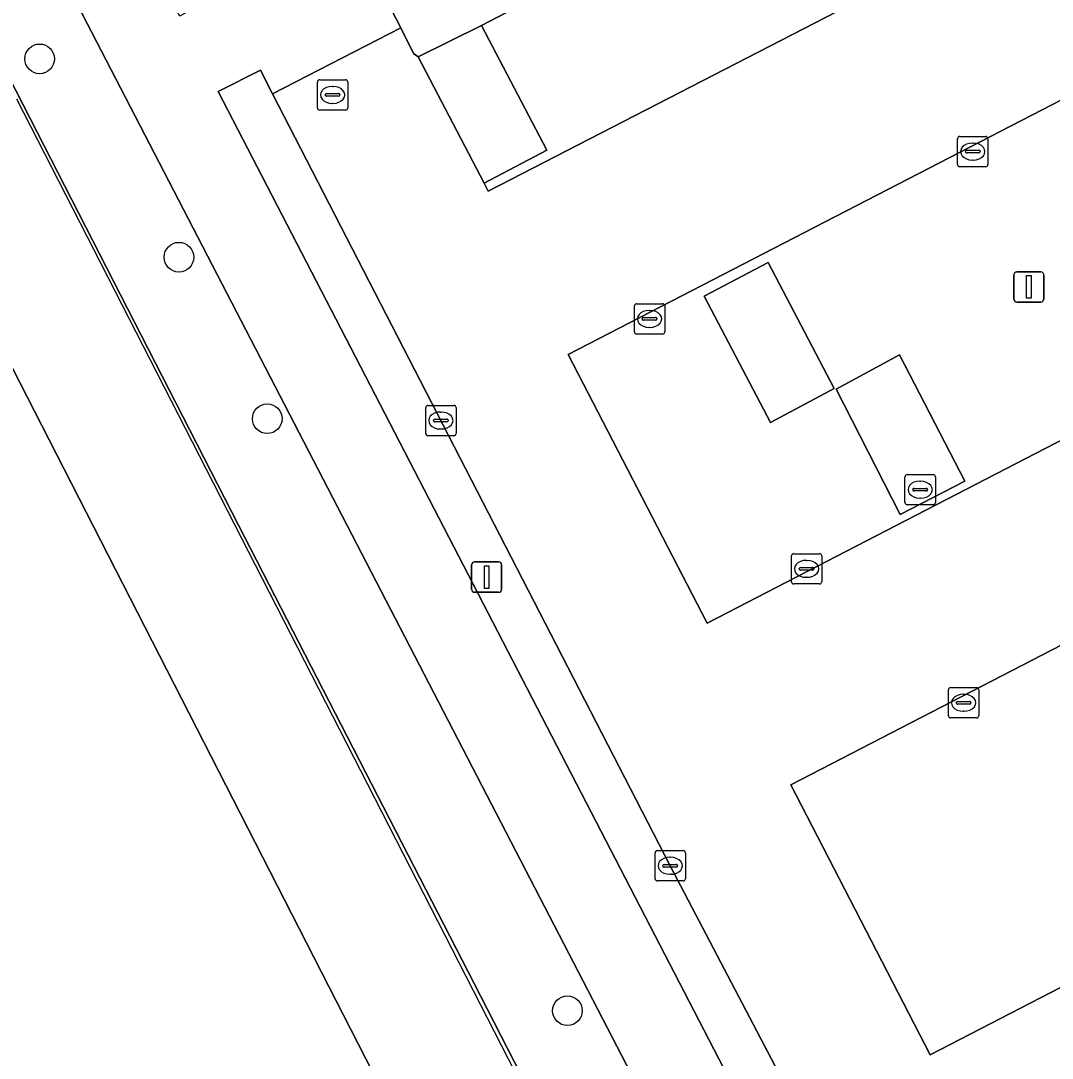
# Model space of a CAD drawing. Extents: x 158835 to 160077, y 386387 to 387778.
# Drawn here: x 159306.2 to 159340.22, y 387211.29 to 387245.51 of the extents above; entities that cross this region are included whole.
import ezdxf

# ---------------------------------------------------------------- set-up
doc = ezdxf.new("R2010")
doc.units = 0
for name, color, linetype in [('IMGEO_Boom', 7, 'Continuous'), ('IMGEO_Groenvoorziening', 7, 'Continuous'), ('IMGEO_Hek', 7, 'Continuous'), ('IMGEO_Kolk', 7, 'Continuous'), ('IMGEO_Lichtmast', 7, 'Continuous'), ('IMGEO_Parkeervlak_gesloten', 7, 'Continuous'), ('IMGEO_Rijbaan_lokaal_open', 7, 'Continuous'), ('IMGEO_Rioolput', 7, 'Continuous'), ('IMGEO_Voetpad_open', 7, 'Continuous')]:
    doc.layers.add(name, color=color, linetype=linetype)

msp = doc.modelspace()

# ---------------------------------------------------------------- linework, layer by layer
at = {"layer": 'IMGEO_Boom'}
for centre in [(159306.825, 387244.256), (159311.42, 387237.714), (159314.331, 387232.387), (159324.229, 387212.861)]:
    msp.add_circle(centre, 0.489, dxfattribs=at)
at = {"layer": 'IMGEO_Groenvoorziening'}
for points in [[(159237.165, 387396.989), (159230.131, 387408.371), (159227.803, 387412.211), (159226.951, 387411.77), (159229.125, 387404.681), (159224.455, 387402.271), (159271.699, 387310.319), (159271.703, 387310.31), (159276.356, 387301.217), (159295.312, 387264.167), (159306.516, 387242.289), (159313.385, 387228.876), (159321.155, 387213.758), (159327.084, 387202.207), (159330.759, 387195.12), (159332.797, 387196.162)], [(159333.203, 387197.512), (159331.104, 387201.568), (159307.121, 387247.899)]]:
    msp.add_lwpolyline(points, dxfattribs=at)
for points in [[(159272.214, 387299.953), (159208.831, 387267.369), (159258.877, 387169.794), (159281.332, 387181.323), (159299.979, 387190.897), (159322.176, 387202.294)], [(159356.935, 387266.184), (159318.265, 387246.186), (159318.731, 387245.283), (159319.151, 387244.437), (159319.308, 387244.327), (159321.401, 387245.361), (159355.697, 387263.204), (159357.915, 387264.279)], [(159321.401, 387245.361), (159319.308, 387244.327), (159321.482, 387240.16), (159323.551, 387241.24)], [(159314.104, 387243.882), (159312.717, 387243.178), (159333.585, 387202.844), (159334.99, 387203.567), (159327.62, 387217.64), (159314.506, 387243.102)], [(159330.855, 387237.541), (159328.736, 387236.424), (159330.931, 387232.259), (159333.025, 387233.381)], [(159335.208, 387229.224), (159337.337, 387230.33), (159335.176, 387234.489), (159333.091, 387233.366)]]:
    msp.add_lwpolyline(points, close=True, dxfattribs=at)
at = {"layer": 'IMGEO_Hek'}
msp.add_lwpolyline([(159325.643, 387195.34), (159329.46, 387197.248), (159306.068, 387242.925)], dxfattribs=at)
at = {"layer": 'IMGEO_Kolk'}
for p, q in [((159337.172, 387241.697), (159338.024, 387241.697)), ((159337.097, 387240.771), (159337.097, 387241.623)), ((159337.585, 387241.477), (159337.61, 387241.477)), ((159338.098, 387241.623), (159338.098, 387240.771)), ((159337.356, 387241.191), (159337.356, 387241.203)), ((159337.794, 387241.154), (159337.396, 387241.154)), ((159337.399, 387241.24), (159337.797, 387241.24)), ((159337.84, 387241.203), (159337.84, 387241.191)), ((159338.024, 387240.697), (159337.172, 387240.697)), ((159337.608, 387240.917), (159337.583, 387240.917)), ((159326.513, 387236.179), (159327.365, 387236.179)), ((159326.438, 387235.253), (159326.438, 387236.105)), ((159326.926, 387235.959), (159326.951, 387235.959)), ((159327.439, 387236.105), (159327.439, 387235.253)), ((159326.697, 387235.673), (159326.697, 387235.685)), ((159327.135, 387235.636), (159326.737, 387235.636)), ((159326.74, 387235.722), (159327.138, 387235.722)), ((159327.181, 387235.685), (159327.181, 387235.673)), ((159327.365, 387235.179), (159326.513, 387235.179)), ((159326.949, 387235.399), (159326.924, 387235.399)), ((159319.555, 387231.901), (159319.555, 387232.753)), ((159319.63, 387232.827), (159320.482, 387232.827)), ((159320.556, 387232.753), (159320.556, 387231.901)), ((159320.043, 387232.607), (159320.068, 387232.607)), ((159319.814, 387232.321), (159319.814, 387232.333)), ((159320.252, 387232.284), (159319.854, 387232.284)), ((159319.857, 387232.37), (159320.255, 387232.37)), ((159320.298, 387232.333), (159320.298, 387232.321)), ((159320.482, 387231.827), (159319.63, 387231.827)), ((159320.066, 387232.047), (159320.041, 387232.047)), ((159331.616, 387227.009), (159331.616, 387227.861)), ((159331.691, 387227.935), (159332.543, 387227.935)), ((159332.104, 387227.715), (159332.129, 387227.715)), ((159332.617, 387227.861), (159332.617, 387227.009)), ((159331.875, 387227.429), (159331.875, 387227.441)), ((159332.313, 387227.392), (159331.915, 387227.392)), ((159331.918, 387227.478), (159332.316, 387227.478)), ((159332.359, 387227.441), (159332.359, 387227.429)), ((159332.543, 387226.935), (159331.691, 387226.935)), ((159332.127, 387227.155), (159332.102, 387227.155)), ((159336.869, 387223.518), (159337.721, 387223.518)), ((159336.794, 387222.592), (159336.794, 387223.444)), ((159337.282, 387223.298), (159337.307, 387223.298)), ((159337.795, 387223.444), (159337.795, 387222.592)), ((159337.053, 387223.012), (159337.053, 387223.024)), ((159337.491, 387222.975), (159337.093, 387222.975)), ((159337.096, 387223.061), (159337.494, 387223.061)), ((159337.537, 387223.024), (159337.537, 387223.012)), ((159337.721, 387222.518), (159336.869, 387222.518)), ((159337.305, 387222.738), (159337.28, 387222.738)), ((159327.119, 387217.214), (159327.119, 387218.066)), ((159327.194, 387218.14), (159328.046, 387218.14)), ((159328.12, 387218.066), (159328.12, 387217.214)), ((159327.607, 387217.92), (159327.632, 387217.92)), ((159327.378, 387217.634), (159327.378, 387217.646)), ((159327.816, 387217.597), (159327.418, 387217.597)), ((159327.421, 387217.683), (159327.819, 387217.683)), ((159327.63, 387217.36), (159327.605, 387217.36)), ((159327.862, 387217.646), (159327.862, 387217.634)), ((159328.046, 387217.14), (159327.194, 387217.14))]:
    msp.add_line(p, q, dxfattribs=at)
for points in [[(159337.172, 387241.697), (159338.024, 387241.697)], [(159337.097, 387240.771), (159337.097, 387241.623)], [(159338.098, 387241.623), (159338.098, 387240.771)], [(159338.024, 387240.697), (159337.172, 387240.697)], [(159326.513, 387236.179), (159327.365, 387236.179)], [(159326.438, 387235.253), (159326.438, 387236.105)], [(159327.439, 387236.105), (159327.439, 387235.253)], [(159327.365, 387235.179), (159326.513, 387235.179)], [(159319.555, 387231.901), (159319.555, 387232.753)], [(159319.63, 387232.827), (159320.482, 387232.827)], [(159320.556, 387232.753), (159320.556, 387231.901)], [(159320.482, 387231.827), (159319.63, 387231.827)], [(159331.616, 387227.009), (159331.616, 387227.861)], [(159331.691, 387227.935), (159332.543, 387227.935)], [(159332.617, 387227.861), (159332.617, 387227.009)], [(159332.543, 387226.935), (159331.691, 387226.935)], [(159336.869, 387223.518), (159337.721, 387223.518)], [(159336.794, 387222.592), (159336.794, 387223.444)], [(159337.795, 387223.444), (159337.795, 387222.592)], [(159337.721, 387222.518), (159336.869, 387222.518)], [(159327.119, 387217.214), (159327.119, 387218.066)], [(159327.194, 387218.14), (159328.046, 387218.14)], [(159328.12, 387218.066), (159328.12, 387217.214)], [(159328.046, 387217.14), (159327.194, 387217.14)]]:
    msp.add_lwpolyline(points, dxfattribs=at)
for centre, radius, start, end in [((159337.174, 387241.621), 0.0765, 91.552, 178.448), ((159337.174, 387241.621), 0.0765, 91.552, 178.448), ((159338.022, 387241.621), 0.0765, 1.552, 88.448), ((159338.022, 387241.621), 0.0765, 1.552, 88.448), ((159337.396, 387241.2), 0.0403, 85.8775, 175.7526), ((159337.393, 387241.19), 0.0366, 178.938, 274.7102), ((159337.797, 387241.197), 0.043, 264.8664, 352.4533), ((159337.801, 387241.202), 0.0386, 1.7309, 96.639), ((159337.174, 387240.773), 0.0765, 181.552, 268.448), ((159337.174, 387240.773), 0.0765, 181.552, 268.448), ((159338.022, 387240.773), 0.0765, 271.552, 358.448), ((159338.022, 387240.773), 0.0765, 271.552, 358.448), ((159326.515, 387236.103), 0.0765, 91.552, 178.448), ((159326.515, 387236.103), 0.0765, 91.552, 178.448), ((159327.363, 387236.103), 0.0765, 1.552, 88.448), ((159327.363, 387236.103), 0.0765, 1.552, 88.448), ((159326.737, 387235.682), 0.0403, 85.8775, 175.7526), ((159326.734, 387235.672), 0.0366, 178.938, 274.7102), ((159327.138, 387235.679), 0.043, 264.8664, 352.4533), ((159327.142, 387235.684), 0.0386, 1.7309, 96.639), ((159326.515, 387235.255), 0.0765, 181.552, 268.448), ((159326.515, 387235.255), 0.0765, 181.552, 268.448), ((159327.363, 387235.255), 0.0765, 271.552, 358.448), ((159327.363, 387235.255), 0.0765, 271.552, 358.448), ((159319.632, 387232.751), 0.0765, 91.552, 178.448), ((159319.632, 387232.751), 0.0765, 91.552, 178.448), ((159320.48, 387232.751), 0.0765, 1.552, 88.448), ((159320.48, 387232.751), 0.0765, 1.552, 88.448), ((159319.854, 387232.33), 0.0403, 85.8775, 175.7526), ((159319.851, 387232.32), 0.0366, 178.938, 274.7102), ((159320.255, 387232.327), 0.043, 264.8664, 352.4533), ((159320.259, 387232.332), 0.0386, 1.7309, 96.639), ((159319.632, 387231.903), 0.0765, 181.552, 268.448), ((159319.632, 387231.903), 0.0765, 181.552, 268.448), ((159320.48, 387231.903), 0.0765, 271.552, 358.448), ((159320.48, 387231.903), 0.0765, 271.552, 358.448), ((159331.693, 387227.859), 0.0765, 91.552, 178.448), ((159331.693, 387227.859), 0.0765, 91.552, 178.448), ((159332.541, 387227.859), 0.0765, 1.552, 88.448), ((159332.541, 387227.859), 0.0765, 1.552, 88.448), ((159331.915, 387227.438), 0.0403, 85.8775, 175.7526), ((159331.912, 387227.428), 0.0366, 178.938, 274.7102), ((159332.316, 387227.435), 0.043, 264.8664, 352.4533), ((159332.32, 387227.44), 0.0386, 1.7309, 96.639), ((159331.693, 387227.011), 0.0765, 181.552, 268.448), ((159331.693, 387227.011), 0.0765, 181.552, 268.448), ((159332.541, 387227.011), 0.0765, 271.552, 358.448), ((159332.541, 387227.011), 0.0765, 271.552, 358.448), ((159336.871, 387223.442), 0.0765, 91.552, 178.448), ((159336.871, 387223.442), 0.0765, 91.552, 178.448), ((159337.719, 387223.442), 0.0765, 1.552, 88.448), ((159337.719, 387223.442), 0.0765, 1.552, 88.448), ((159337.093, 387223.021), 0.0403, 85.8775, 175.7526), ((159337.09, 387223.011), 0.0366, 178.938, 274.7102), ((159337.494, 387223.018), 0.043, 264.8664, 352.4533), ((159337.498, 387223.023), 0.0386, 1.7309, 96.639), ((159336.871, 387222.594), 0.0765, 181.552, 268.448), ((159336.871, 387222.594), 0.0765, 181.552, 268.448), ((159337.719, 387222.594), 0.0765, 271.552, 358.448), ((159337.719, 387222.594), 0.0765, 271.552, 358.448), ((159327.196, 387218.064), 0.0765, 91.552, 178.448), ((159327.196, 387218.064), 0.0765, 91.552, 178.448), ((159328.044, 387218.064), 0.0765, 1.552, 88.448), ((159328.044, 387218.064), 0.0765, 1.552, 88.448), ((159327.418, 387217.643), 0.0403, 85.8775, 175.7526), ((159327.415, 387217.633), 0.0366, 178.938, 274.7102), ((159327.819, 387217.64), 0.043, 264.8664, 352.4533), ((159327.823, 387217.645), 0.0386, 1.7309, 96.639), ((159327.196, 387217.216), 0.0765, 181.552, 268.448), ((159327.196, 387217.216), 0.0765, 181.552, 268.448), ((159328.044, 387217.216), 0.0765, 271.552, 358.448), ((159328.044, 387217.216), 0.0765, 271.552, 358.448)]:
    msp.add_arc(centre, radius, start, end, dxfattribs=at)
for centre, major_axis, ratio, start_param, end_param in [((159337.584, 387241.197), (-0.387, 0.002), 0.722429, 4.712389, 7.853982), ((159337.609, 387241.197), (-0.39, 0.002), 0.717154, 1.570796, 4.712389), ((159326.925, 387235.679), (-0.387, 0.002), 0.722429, 4.712389, 7.853982), ((159326.95, 387235.679), (-0.39, 0.002), 0.717154, 1.570796, 4.712389), ((159320.042, 387232.327), (-0.387, 0.002), 0.722429, 4.712389, 7.853982), ((159320.067, 387232.327), (-0.39, 0.002), 0.717154, 1.570796, 4.712389), ((159332.103, 387227.435), (-0.387, 0.002), 0.722429, 4.712389, 7.853982), ((159332.128, 387227.435), (-0.39, 0.002), 0.717154, 1.570796, 4.712389), ((159337.281, 387223.018), (-0.387, 0.002), 0.722429, 4.712389, 7.853982), ((159337.306, 387223.018), (-0.39, 0.002), 0.717154, 1.570796, 4.712389), ((159327.606, 387217.64), (-0.387, 0.002), 0.722429, 4.712389, 7.853982), ((159327.631, 387217.64), (-0.39, 0.002), 0.717154, 1.570796, 4.712389)]:
    msp.add_ellipse(centre, major_axis=major_axis, ratio=ratio, start_param=start_param, end_param=end_param, dxfattribs=at)
at = {"layer": 'IMGEO_Lichtmast'}
for p, q in [((159339.052, 387237.232), (159339.842, 387237.232)), ((159339.842, 387237.232), (159339.052, 387237.232)), ((159338.952, 387236.332), (159338.952, 387237.132)), ((159338.952, 387237.132), (159338.952, 387236.332)), ((159339.942, 387237.132), (159339.942, 387236.332)), ((159339.942, 387236.332), (159339.942, 387237.132)), ((159339.842, 387236.232), (159339.052, 387236.232)), ((159339.052, 387236.232), (159339.842, 387236.232)), ((159321.17, 387227.663), (159321.96, 387227.663)), ((159321.96, 387227.663), (159321.17, 387227.663)), ((159321.07, 387226.763), (159321.07, 387227.563)), ((159321.07, 387227.563), (159321.07, 387226.763)), ((159322.06, 387227.563), (159322.06, 387226.763)), ((159322.06, 387226.763), (159322.06, 387227.563)), ((159321.96, 387226.663), (159321.17, 387226.663)), ((159321.17, 387226.663), (159321.96, 387226.663))]:
    msp.add_line(p, q, dxfattribs=at)
for points in [[(159339.372, 387237.107), (159339.522, 387237.107), (159339.522, 387236.357), (159339.372, 387236.357), (159339.372, 387237.107)], [(159321.49, 387227.538), (159321.64, 387227.538), (159321.64, 387226.788), (159321.49, 387226.788), (159321.49, 387227.538)]]:
    msp.add_lwpolyline(points, dxfattribs=at)
for centre, start, end in [((159339.052, 387237.132), 90, 180), ((159339.052, 387237.132), 90, 180), ((159339.842, 387237.132), 0, 90), ((159339.842, 387237.132), 360, 90), ((159339.052, 387236.332), 180, 270), ((159339.052, 387236.332), 180, 270), ((159339.842, 387236.332), 270, 0), ((159339.842, 387236.332), 270, 0), ((159321.17, 387227.563), 90, 180), ((159321.17, 387227.563), 90, 180), ((159321.96, 387227.563), 0, 90), ((159321.96, 387227.563), 360, 90), ((159321.17, 387226.763), 180, 270), ((159321.17, 387226.763), 180, 270), ((159321.96, 387226.763), 270, 0), ((159321.96, 387226.763), 270, 0)]:
    msp.add_arc(centre, 0.1, start, end, dxfattribs=at)
at = {"layer": 'IMGEO_Parkeervlak_gesloten'}
for points in [[(159360.184, 387259.865), (159360.048, 387260.127), (159357.894, 387259.001), (159355.697, 387263.204), (159321.401, 387245.361), (159323.551, 387241.24), (159321.482, 387240.16), (159321.62, 387239.895), (159341.301, 387250.044)], [(159367.571, 387245.663), (159362.971, 387254.506), (159324.259, 387234.502), (159328.835, 387225.647)], [(159374.968, 387231.442), (159370.343, 387240.333), (159331.594, 387220.309), (159336.194, 387211.406)], [(159333.025, 387233.381), (159330.931, 387232.259), (159328.736, 387236.424), (159330.855, 387237.541)], [(159337.337, 387230.33), (159335.208, 387229.224), (159333.091, 387233.366), (159335.176, 387234.489)]]:
    msp.add_lwpolyline(points, close=True, dxfattribs=at)
at = {"layer": 'IMGEO_Rijbaan_lokaal_open'}
msp.add_lwpolyline([(159377.723, 387226.145), (159374.968, 387231.442), (159336.194, 387211.406), (159331.594, 387220.309), (159370.343, 387240.333), (159367.571, 387245.663), (159328.835, 387225.647), (159324.259, 387234.502), (159362.971, 387254.506), (159360.184, 387259.865), (159341.301, 387250.044), (159321.62, 387239.895), (159321.482, 387240.16), (159319.308, 387244.327), (159319.151, 387244.437), (159318.731, 387245.283), (159314.506, 387243.102), (159327.62, 387217.64), (159334.99, 387203.567), (159335.046, 387203.46), (159340.35, 387206.18)], dxfattribs=at)
at = {"layer": 'IMGEO_Rioolput'}
for p, q in [((159315.986, 387242.64), (159315.986, 387243.492)), ((159316.061, 387243.566), (159316.913, 387243.566)), ((159316.987, 387243.492), (159316.987, 387242.64)), ((159316.245, 387243.06), (159316.245, 387243.072)), ((159316.683, 387243.023), (159316.285, 387243.023)), ((159316.288, 387243.109), (159316.686, 387243.109)), ((159316.474, 387243.346), (159316.499, 387243.346)), ((159316.729, 387243.072), (159316.729, 387243.06)), ((159316.497, 387242.786), (159316.472, 387242.786)), ((159316.913, 387242.566), (159316.061, 387242.566)), ((159335.362, 387229.62), (159335.362, 387230.472)), ((159335.437, 387230.546), (159336.289, 387230.546)), ((159336.363, 387230.472), (159336.363, 387229.62)), ((159335.621, 387230.04), (159335.621, 387230.052)), ((159335.664, 387230.089), (159336.062, 387230.089)), ((159335.85, 387230.326), (159335.875, 387230.326)), ((159336.105, 387230.052), (159336.105, 387230.04)), ((159336.059, 387230.003), (159335.661, 387230.003)), ((159335.873, 387229.766), (159335.848, 387229.766)), ((159336.289, 387229.546), (159335.437, 387229.546))]:
    msp.add_line(p, q, dxfattribs=at)
for points in [[(159315.986, 387242.64), (159315.986, 387243.492)], [(159316.061, 387243.566), (159316.913, 387243.566)], [(159316.987, 387243.492), (159316.987, 387242.64)], [(159316.913, 387242.566), (159316.061, 387242.566)], [(159335.362, 387229.62), (159335.362, 387230.472)], [(159335.437, 387230.546), (159336.289, 387230.546)], [(159336.363, 387230.472), (159336.363, 387229.62)], [(159336.289, 387229.546), (159335.437, 387229.546)]]:
    msp.add_lwpolyline(points, dxfattribs=at)
for centre, radius, start, end in [((159316.063, 387243.49), 0.0765, 91.552, 178.448), ((159316.063, 387243.49), 0.0765, 91.552, 178.448), ((159316.911, 387243.49), 0.0765, 1.552, 88.448), ((159316.911, 387243.49), 0.0765, 1.552, 88.448), ((159316.285, 387243.069), 0.0403, 85.8775, 175.7526), ((159316.282, 387243.059), 0.0366, 178.938, 274.7102), ((159316.686, 387243.066), 0.043, 264.8664, 352.4533), ((159316.69, 387243.071), 0.0386, 1.7309, 96.639), ((159316.063, 387242.642), 0.0765, 181.552, 268.448), ((159316.063, 387242.642), 0.0765, 181.552, 268.448), ((159316.911, 387242.642), 0.0765, 271.552, 358.448), ((159316.911, 387242.642), 0.0765, 271.552, 358.448), ((159335.439, 387230.47), 0.0765, 91.552, 178.448), ((159335.439, 387230.47), 0.0765, 91.552, 178.448), ((159336.287, 387230.47), 0.0765, 1.552, 88.448), ((159336.287, 387230.47), 0.0765, 1.552, 88.448), ((159335.661, 387230.049), 0.0403, 85.8775, 175.7526), ((159335.658, 387230.039), 0.0366, 178.938, 274.7102), ((159336.062, 387230.046), 0.043, 264.8664, 352.4533), ((159336.066, 387230.051), 0.0386, 1.7309, 96.639), ((159335.439, 387229.622), 0.0765, 181.552, 268.448), ((159335.439, 387229.622), 0.0765, 181.552, 268.448), ((159336.287, 387229.622), 0.0765, 271.552, 358.448), ((159336.287, 387229.622), 0.0765, 271.552, 358.448)]:
    msp.add_arc(centre, radius, start, end, dxfattribs=at)
for centre, major_axis, ratio, start_param, end_param in [((159316.473, 387243.066), (-0.387, 0.002), 0.722429, 4.712389, 7.853982), ((159316.498, 387243.066), (-0.39, 0.002), 0.717154, 1.570796, 4.712389), ((159335.849, 387230.046), (-0.387, 0.002), 0.722429, 4.712389, 7.853982), ((159335.874, 387230.046), (-0.39, 0.002), 0.717154, 1.570796, 4.712389)]:
    msp.add_ellipse(centre, major_axis=major_axis, ratio=ratio, start_param=start_param, end_param=end_param, dxfattribs=at)
at = {"layer": 'IMGEO_Voetpad_open'}
msp.add_lwpolyline([(159241.835, 387374.672), (159246.86, 387364.399), (159251.788, 387354.785), (159274.162, 387311.567), (159278.285, 387303.602), (159307.121, 387247.899), (159331.104, 387201.568), (159333.585, 387202.844), (159312.717, 387243.178), (159314.104, 387243.882), (159314.506, 387243.102), (159318.731, 387245.283), (159318.265, 387246.186), (159316.98, 387248.673), (159316.158, 387250.264), (159315.814, 387250.93), (159311.486, 387248.637), (159312.66, 387246.368), (159311.45, 387245.664), (159282.588, 387301.442)], dxfattribs=at)
for points in [[(159271.699, 387310.319), (159269.637, 387309.279), (159271.465, 387305.683), (159271.785, 387305.054), (159271.952, 387304.725), (159270.192, 387303.833), (159271.329, 387301.63), (159205.883, 387267.861), (159257.42, 387167.319), (159322.717, 387200.95), (159323.872, 387198.691), (159323.006, 387198.253), (159323.504, 387197.167), (159324.449, 387197.558), (159325.643, 387195.34), (159326.874, 387193.134), (159330.759, 387195.12), (159327.084, 387202.207), (159321.155, 387213.758), (159313.385, 387228.876), (159306.516, 387242.289), (159295.312, 387264.167), (159276.356, 387301.217), (159271.703, 387310.31)], [(159322.176, 387202.294), (159299.979, 387190.897), (159281.332, 387181.323), (159258.877, 387169.794), (159208.831, 387267.369), (159272.214, 387299.953)]]:
    msp.add_lwpolyline(points, close=True, dxfattribs=at)

doc.saveas('drawing.dxf')
